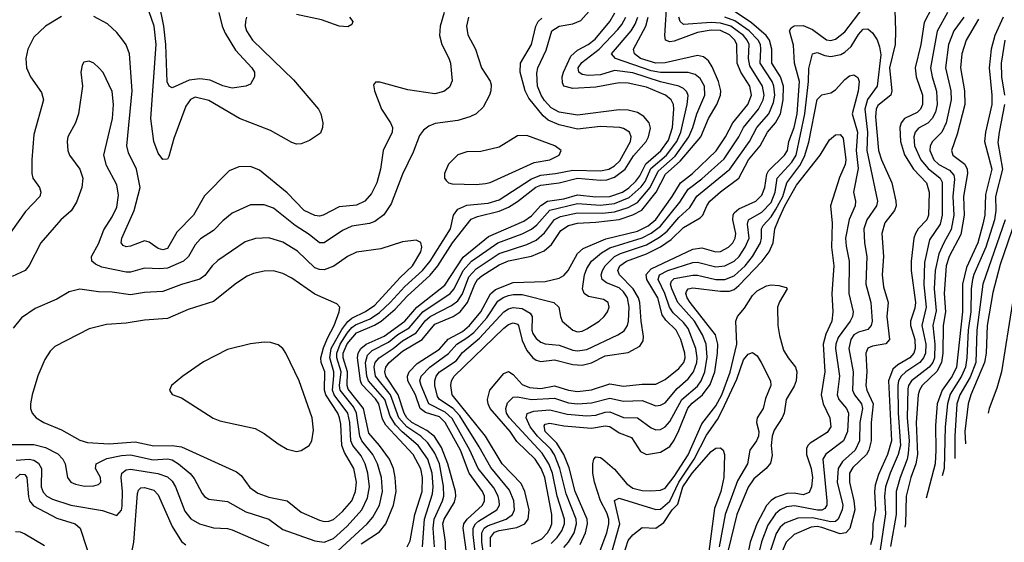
# Model space of a CAD drawing. Header units: inches. Extents: x 1308407 to 1441228, y 959628 to 1036311.
# Tile 702 of 729: x 1425448 to 1429723, y 1001049 to 1003318. Entities that reach past the tile are written whole.
import ezdxf

# ---------------------------------------------------------------- set-up
doc = ezdxf.new("R2010")
doc.units = ezdxf.units.IN
doc.header["$MEASUREMENT"] = 0
doc.layers.add('B4020', color=7, linetype='Continuous')

msp = doc.modelspace()

# ---------------------------------------------------------------- linework, layer by layer
at = {"layer": 'B4020', "color": 5}
for points, elevation in [([(1426312.1, 1003350), (1426327.5, 1003290), (1426340.1, 1003260.1), (1426385.5, 1003185.5), (1426455.5, 1003110), (1426467.4, 1003090), (1426467, 1003070), (1426450, 1003038), (1426430.3, 1003029.7), (1426370, 1003021.2), (1426330, 1003030.6), (1426275.7, 1003055.7), (1426230, 1003062.1), (1426183.9, 1003056.1), (1426110, 1003023.1), (1426097.6, 1003030), (1426089.1, 1003049.1), (1426083.4, 1003210), (1426073.9, 1003290), (1426053.3, 1003390)], 2760), ([(1427395.9, 1000944.1), (1427373.2, 1001110), (1427376.9, 1001130), (1427391.4, 1001150), (1427457.1, 1001210), (1427466.1, 1001230), (1427465.5, 1001250), (1427457.5, 1001270), (1427398.9, 1001350), (1427361.7, 1001450), (1427296, 1001570), (1427270, 1001593.4), (1427210, 1001613.5), (1427186.8, 1001630), (1427166.2, 1001690), (1427133.2, 1001750), (1427131.9, 1001770), (1427139, 1001790), (1427174.3, 1001825.7), (1427270, 1001887.7), (1427308.5, 1001931.5), (1427370, 1001964.6), (1427400.7, 1001990), (1427450.4, 1002050), (1427491.7, 1002128.3), (1427513.3, 1002146.7), (1427590, 1002177.3), (1427730, 1002182.2), (1427790, 1002196), (1427810, 1002207.9), (1427829.9, 1002230.1), (1427870, 1002303.8), (1427894.6, 1002325.4), (1427993.3, 1002366.7), (1428130, 1002400.1), (1428176.4, 1002423.6), (1428209.4, 1002450.6), (1428280, 1002550), (1428316.2, 1002610), (1428368.8, 1002651.2), (1428471.3, 1002748.7), (1428512.4, 1002810), (1428544.4, 1002870), (1428609.3, 1002950), (1428625.2, 1002990), (1428617.5, 1003030), (1428578.7, 1003090), (1428563.4, 1003130), (1428562.1, 1003210), (1428552.9, 1003230), (1428530, 1003252.6), (1428490.7, 1003270.7), (1428450, 1003273.5), (1428390, 1003262.8), (1428290, 1003225.3), (1428270, 1003221.9), (1428251.3, 1003230), (1428248.7, 1003250), (1428259.6, 1003410)], 2680), ([(1429246.1, 1003406.1), (1429250.1, 1003270.1), (1429248.2, 1003210), (1429224.6, 1003110), (1429234.3, 1003010), (1429229.6, 1002990), (1429174.2, 1002945.8), (1429166.9, 1002930), (1429163.7, 1002896.3), (1429176.1, 1002750), (1429189.4, 1002709.4), (1429234.1, 1002610), (1429251.9, 1002530), (1429252.7, 1002510), (1429246.5, 1002490), (1429204.1, 1002435.9), (1429191.5, 1002390), (1429198.4, 1002290), (1429192.5, 1002210), (1429198.7, 1002158.7), (1429218.3, 1002090), (1429212.5, 1002030), (1429223.7, 1001930), (1429208.4, 1001911.6), (1429150, 1001901.4), (1429130, 1001892.6), (1429120.9, 1001870), (1429125.2, 1001790), (1429121.9, 1001730), (1429126.1, 1001710), (1429153.8, 1001650), (1429144.9, 1001570), (1429144.9, 1001490), (1429134.7, 1001450), (1429123.8, 1001430), (1429065.3, 1001374.7), (1429051, 1001350), (1429050.3, 1001310), (1429070, 1001230), (1429073.9, 1001190), (1429051.3, 1001108.7), (1429035.1, 1001090), (1429010, 1001086.6), (1428930, 1001113), (1428910, 1001117.2), (1428884.3, 1001115.7), (1428810, 1001083), (1428776, 1001050), (1428758.5, 1001010)], 2580), ([(1427290.6, 1003350), (1427274.2, 1003290), (1427270.5, 1003250), (1427280.6, 1003210), (1427311.6, 1003151.6), (1427318.3, 1003130), (1427326.4, 1003053.6), (1427314, 1003026), (1427290, 1003006.9), (1427250, 1002995.8), (1427133.8, 1003013.8), (1427012.3, 1003047.7), (1426993, 1003047), (1426984.4, 1003035.6), (1426987.9, 1003010), (1427018.9, 1002930), (1427058.7, 1002870), (1427066.1, 1002850), (1427065.6, 1002830), (1427026.1, 1002750), (1427014.7, 1002670), (1426999.2, 1002610), (1426976.1, 1002563.9), (1426945.9, 1002530), (1426910, 1002512.8), (1426834.9, 1002505.1), (1426766.4, 1002470), (1426750, 1002465.8), (1426730, 1002467.7), (1426683.8, 1002490), (1426610, 1002566.7), (1426490, 1002665), (1426450, 1002680.6), (1426400, 1002680), (1426357.5, 1002662.5), (1426250, 1002553.2), (1426202.2, 1002470), (1426130, 1002396.1), (1426090, 1002324.9), (1426070, 1002319.1), (1426050, 1002324.9), (1426010, 1002352), (1425990, 1002358), (1425930, 1002334.5), (1425910, 1002332.8), (1425898, 1002338), (1425888.9, 1002348.9), (1425892.1, 1002370), (1425945.3, 1002490), (1425970.9, 1002590), (1425955.7, 1002670), (1425920.2, 1002740.2), (1425914.1, 1002770), (1425936.1, 1003010), (1425924.7, 1003170), (1425910, 1003209.8), (1425896.7, 1003230), (1425870, 1003263.4), (1425830, 1003300.6), (1425770, 1003332.1)], 2820), ([(1426433.4, 1003330), (1426428.1, 1003311.9), (1426427.3, 1003290), (1426432.5, 1003270), (1426458.4, 1003230), (1426637.2, 1003057.2), (1426745.1, 1002930), (1426756.1, 1002910), (1426764.2, 1002870), (1426762.8, 1002850), (1426754.1, 1002825.9), (1426706.4, 1002793.6), (1426670, 1002779.1), (1426650, 1002778.2), (1426630, 1002784.8), (1426537.1, 1002837.1), (1426402.9, 1002890), (1426270, 1002967.8), (1426210, 1002982), (1426190, 1002972.2), (1426170, 1002942.3), (1426117.3, 1002802.7), (1426095.4, 1002724.6), (1426090, 1002712.6), (1426070, 1002710.8), (1426050, 1002738.4), (1426030, 1002789.8), (1426017.8, 1002890), (1426040.5, 1003210), (1426031.7, 1003290), (1426010, 1003352)], 2780), ([(1426930, 1001043.1), (1427010, 1001094.8), (1427037.7, 1001130), (1427071.1, 1001210), (1427082.1, 1001270), (1427078.9, 1001330), (1427070.6, 1001370), (1427053.1, 1001410), (1427010.2, 1001470), (1426963.5, 1001523.5), (1426940.4, 1001630), (1426874.4, 1001714.4), (1426869.8, 1001730), (1426871.4, 1001790), (1426853.2, 1001850), (1426852.3, 1001870), (1426870, 1001911.4), (1426910, 1001959), (1426988.5, 1001991.5), (1427017.5, 1002010), (1427077.9, 1002062.1), (1427130, 1002118.2), (1427230.5, 1002209.5), (1427263.6, 1002250), (1427327.2, 1002350), (1427408.4, 1002451.6), (1427436.2, 1002463.8), (1427530, 1002487.6), (1427570, 1002504.7), (1427610, 1002529.2), (1427689.4, 1002590.6), (1427710, 1002600), (1427790, 1002610.6), (1427869.8, 1002630.2), (1427970, 1002621.4), (1427996.5, 1002623.5), (1428030, 1002634.3), (1428077.4, 1002670), (1428112.7, 1002727.3), (1428167.5, 1002790), (1428178.7, 1002810), (1428187.1, 1002847.1), (1428180.6, 1002870), (1428157.8, 1002897.8), (1428130, 1002915.9), (1428090, 1002926), (1428050, 1002927.6), (1427870, 1002904.4), (1427790, 1002916.3), (1427755.8, 1002935.7), (1427727.2, 1002967.2), (1427711.4, 1002990), (1427696.7, 1003030), (1427693.3, 1003086.7), (1427696.9, 1003110), (1427734.4, 1003185.6), (1427758.2, 1003270), (1427789.5, 1003290.5), (1427850, 1003300.9), (1427884.8, 1003315.2), (1427931.3, 1003368.7)], 2820), ([(1427129.7, 1001030.3), (1427143.8, 1001056.2), (1427163.6, 1001170), (1427194.8, 1001270), (1427196.7, 1001330), (1427190, 1001367.8), (1427156.6, 1001430), (1427037.9, 1001557.9), (1427023.9, 1001583.9), (1427006.7, 1001650), (1426992.3, 1001672.3), (1426933.8, 1001733.8), (1426927.1, 1001750), (1426914.7, 1001850), (1426917, 1001870), (1426928.7, 1001890), (1426951.7, 1001910), (1427030, 1001944.2), (1427120.5, 1002010), (1427172.6, 1002070), (1427293.8, 1002166.2), (1427372.8, 1002287.2), (1427482.7, 1002377.3), (1427637, 1002443), (1427670, 1002466.6), (1427710, 1002511.1), (1427740.2, 1002530), (1427810, 1002540.6), (1427870, 1002558.2), (1427950, 1002549.2), (1428010, 1002550.6), (1428064.5, 1002570), (1428091.9, 1002588.1), (1428123.1, 1002616.9), (1428139.9, 1002640.1), (1428166.7, 1002693.2), (1428231.7, 1002748.3), (1428265.2, 1002794.8), (1428282.8, 1002850), (1428288.2, 1002930), (1428286, 1002950), (1428276.6, 1002970), (1428251.1, 1002990), (1428170, 1003025.8), (1428090, 1003042.7), (1428050, 1003044.1), (1427950, 1003025.8), (1427850, 1003019.5), (1427810.7, 1003030), (1427804.2, 1003044.2), (1427803.5, 1003070), (1427808.5, 1003090), (1427840.7, 1003159.3), (1427870, 1003186.6), (1427916.2, 1003210), (1427946.7, 1003233.3), (1428010.3, 1003310), (1428032.2, 1003347.8)], 2780), ([(1427491.5, 1001030), (1427492.1, 1001070), (1427510, 1001093.4), (1427530, 1001100.8), (1427606.6, 1001113.4), (1427641.1, 1001130), (1427655.9, 1001150), (1427659.5, 1001190), (1427640.8, 1001270), (1427624.9, 1001304.9), (1427542.4, 1001390), (1427470.5, 1001510.5), (1427326.1, 1001690), (1427319.9, 1001730), (1427323.4, 1001750), (1427334.3, 1001770), (1427550, 1001979.6), (1427570, 1001995.2), (1427590, 1002002.7), (1427610, 1001996.1), (1427614.2, 1001990), (1427630, 1001925), (1427650, 1001881.4), (1427676.1, 1001850), (1427690, 1001839.9), (1427710, 1001833.7), (1427770, 1001842), (1427850, 1001821), (1427890, 1001818.5), (1427930, 1001828.5), (1427990, 1001859.2), (1428090, 1001873.3), (1428139.8, 1001900.2), (1428155.4, 1001924.6), (1428156.9, 1001943.1), (1428145.5, 1002010), (1428140.3, 1002090), (1428135, 1002110), (1428111.2, 1002150), (1428052.8, 1002210), (1428045, 1002230), (1428054.2, 1002250), (1428083.1, 1002270), (1428170, 1002302.1), (1428230, 1002332.4), (1428275.8, 1002364.2), (1428330, 1002415.9), (1428402.3, 1002457.7), (1428413.5, 1002470), (1428430.6, 1002510), (1428444.4, 1002530), (1428490, 1002570.7), (1428570.3, 1002630), (1428611.9, 1002710), (1428662.4, 1002770), (1428694, 1002830), (1428730, 1002870.1), (1428751.4, 1002910), (1428762.6, 1002970), (1428764.2, 1003030), (1428750.6, 1003070), (1428712.7, 1003130), (1428713.4, 1003190), (1428702.7, 1003230), (1428688.7, 1003250), (1428624.8, 1003304.8), (1428528.2, 1003370)], 2620), ([(1427670, 1001042.1), (1427715.4, 1001064.6), (1427740, 1001090), (1427751.5, 1001110), (1427758.3, 1001130), (1427758.9, 1001170), (1427727.9, 1001330), (1427711.5, 1001370), (1427685.6, 1001410), (1427606.5, 1001486.5), (1427577.3, 1001530), (1427490.6, 1001630), (1427481.7, 1001650), (1427479.4, 1001670), (1427489.9, 1001710), (1427550, 1001782.3), (1427570, 1001791.3), (1427590, 1001777.3), (1427630, 1001735), (1427661.1, 1001721.1), (1427710, 1001717.7), (1427770, 1001728.7), (1427830, 1001709.2), (1427870, 1001704.2), (1427930, 1001710.9), (1428010, 1001737.9), (1428070, 1001727.8), (1428150, 1001736.4), (1428210, 1001736.5), (1428250, 1001756.5), (1428310, 1001803.3), (1428331, 1001830), (1428336.8, 1001850), (1428335.9, 1001870), (1428318.8, 1001930), (1428298.5, 1001970), (1428253.4, 1002013.4), (1428236.7, 1002036.7), (1428219.2, 1002110), (1428170.4, 1002190), (1428168, 1002212), (1428190, 1002235.9), (1428370, 1002322.1), (1428410, 1002327.3), (1428470, 1002310.5), (1428490, 1002312.1), (1428525, 1002330), (1428544, 1002350), (1428554.1, 1002370), (1428557.1, 1002390), (1428544.6, 1002450), (1428545.3, 1002470), (1428550, 1002479.2), (1428570, 1002497.8), (1428643.4, 1002530), (1428670, 1002556), (1428683, 1002590), (1428692.1, 1002647.9), (1428698.6, 1002661.4), (1428768.8, 1002730), (1428781.2, 1002750), (1428787.3, 1002790), (1428810.8, 1002850), (1428822.9, 1002910), (1428833.7, 1003050), (1428812, 1003130), (1428807.9, 1003207.9), (1428789.9, 1003270), (1428797.7, 1003282.3), (1428810, 1003291), (1428850, 1003293), (1428890, 1003276.4), (1428950, 1003231), (1428970, 1003227.3), (1428990, 1003233.3), (1429030, 1003266.1), (1429110, 1003370.1)], 2580), ([(1429408.2, 1003370), (1429374.2, 1003305.8), (1429360.4, 1003210), (1429335.9, 1003110), (1429339.9, 1003070), (1429367.8, 1002990), (1429368, 1002950), (1429358.5, 1002930), (1429344.2, 1002915.8), (1429290, 1002888.9), (1429274.2, 1002870), (1429269.7, 1002850), (1429271.5, 1002790), (1429290, 1002731.4), (1429328.5, 1002670), (1429384.6, 1002610), (1429396.4, 1002570), (1429393.7, 1002470), (1429386.5, 1002450), (1429349.3, 1002410), (1429337, 1002390), (1429330.4, 1002370), (1429318.1, 1002270), (1429317.8, 1002230), (1429337, 1002090), (1429334.4, 1002065.6), (1429315.3, 1002010), (1429315.4, 1001990), (1429333.7, 1001930), (1429335.8, 1001890), (1429329.2, 1001870), (1429312.7, 1001850), (1429260.3, 1001819.7), (1429239.3, 1001800.7), (1429219.8, 1001750), (1429232.3, 1001490), (1429216.2, 1001430), (1429175.9, 1001344.1), (1429162.1, 1001297.9), (1429158.8, 1001270), (1429162.9, 1001190), (1429151.9, 1001130), (1429149.8, 1001070), (1429141.4, 1001038.6)], 2620), ([(1429475.4, 1003350), (1429431.6, 1003268.4), (1429402.3, 1003110), (1429409, 1003070), (1429427.6, 1003007.6), (1429431.7, 1002950), (1429423.3, 1002916.7), (1429410, 1002889.4), (1429390.9, 1002869.1), (1429350, 1002847.3), (1429335, 1002830), (1429330.1, 1002810), (1429333.3, 1002770), (1429360.5, 1002710), (1429392, 1002672), (1429444.6, 1002630), (1429453.1, 1002613.1), (1429453.5, 1002470), (1429443.7, 1002430), (1429398.1, 1002361.9), (1429376.4, 1002263.6), (1429373, 1002167), (1429383.8, 1002070), (1429365.1, 1001990), (1429382.3, 1001910), (1429379.8, 1001870), (1429372.1, 1001850), (1429356.2, 1001830), (1429295.5, 1001790), (1429274.7, 1001770), (1429263.9, 1001750), (1429259.9, 1001730), (1429261.6, 1001610), (1429271.6, 1001470), (1429262.1, 1001430), (1429227.4, 1001350), (1429207.3, 1001290), (1429203.1, 1001250), (1429206.5, 1001173.5), (1429183.3, 1001016.8)], 2640), ([(1425630, 1003332.1), (1425560.7, 1003290), (1425510, 1003241.8), (1425483.9, 1003190), (1425475.3, 1003150), (1425477.3, 1003110), (1425495.8, 1003070), (1425542.5, 1003002.5), (1425551.7, 1002970), (1425510, 1002819.5), (1425501.6, 1002710), (1425501.6, 1002650), (1425505.9, 1002630), (1425534.4, 1002590), (1425540.6, 1002570), (1425535, 1002550), (1425474, 1002486), (1425410, 1002396)], 2820), ([(1427397, 1003330), (1427388.1, 1003290), (1427393.3, 1003253.2), (1427427.1, 1003190), (1427452.6, 1003110), (1427490.9, 1003050.9), (1427495.3, 1003035.3), (1427494, 1003010), (1427487.2, 1002990), (1427460.8, 1002939.2), (1427430.3, 1002910), (1427402.7, 1002897.3), (1427350, 1002880.7), (1427252.6, 1002867.4), (1427223.9, 1002856.1), (1427200.9, 1002839.1), (1427184.4, 1002815.6), (1427156.6, 1002743.4), (1427110, 1002648.3), (1427061.6, 1002518.4), (1427029.2, 1002470.8), (1426990, 1002442.5), (1426966.4, 1002433.6), (1426890, 1002421.6), (1426850, 1002403.2), (1426770, 1002349.2), (1426750, 1002349.9), (1426705.5, 1002385.5), (1426644.8, 1002424.8), (1426550, 1002499.6), (1426510, 1002515), (1426450, 1002514), (1426370, 1002477.8), (1426330, 1002445.5), (1426290, 1002402.9), (1426233.4, 1002366.6), (1426210, 1002341.2), (1426181.6, 1002290), (1426158.9, 1002270), (1426090, 1002240.1), (1426056.2, 1002236.2), (1425990, 1002240.2), (1425930, 1002222.6), (1425910, 1002221.8), (1425804.2, 1002244.2), (1425776.9, 1002256.9), (1425761.6, 1002270), (1425759.5, 1002290), (1425790, 1002345.5), (1425814.1, 1002405.9), (1425850, 1002462.4), (1425870, 1002504.2), (1425877, 1002557), (1425870, 1002602), (1425824.7, 1002684.7), (1425813, 1002730), (1425851, 1002890), (1425855.9, 1002950), (1425850, 1003006), (1425810, 1003089.3), (1425792, 1003110), (1425770, 1003129.3), (1425750, 1003138), (1425726.4, 1003133.6), (1425719.1, 1003120.9), (1425713.4, 1003090), (1425720.3, 1003030), (1425703.6, 1002910), (1425690.3, 1002870), (1425657.4, 1002810), (1425654.6, 1002790), (1425657.4, 1002750), (1425664.2, 1002730), (1425708.9, 1002670), (1425722.3, 1002630), (1425717.8, 1002590), (1425694.4, 1002525.6), (1425672.2, 1002487.8), (1425627.6, 1002450), (1425540.3, 1002350), (1425488.9, 1002251.1), (1425471.5, 1002230), (1425416, 1002204)], 2840), ([(1426879.7, 1003330), (1426894.9, 1003310), (1426890, 1003298), (1426872.2, 1003287.8), (1426835.1, 1003290), (1426758.3, 1003318.3), (1426650, 1003340.4)], 2780), ([(1426830, 1001012.8), (1426956.6, 1001130), (1426981.5, 1001158.5), (1427009.9, 1001210), (1427023.5, 1001270), (1427019.2, 1001330), (1427000.9, 1001390), (1426981.6, 1001430), (1426934.2, 1001490), (1426925.1, 1001510), (1426910.5, 1001610.5), (1426896.9, 1001636.9), (1426840, 1001710), (1426836.9, 1001730), (1426843.2, 1001790), (1426824.7, 1001850), (1426824.6, 1001870), (1426839.9, 1001910), (1426870, 1001957.8), (1426890, 1001981.8), (1426906.4, 1001993.6), (1426970, 1002019.5), (1427010, 1002046.7), (1427057, 1002090), (1427120.6, 1002159.4), (1427197.2, 1002230), (1427230.4, 1002270), (1427318.7, 1002410), (1427332, 1002470), (1427350, 1002496), (1427390, 1002512.9), (1427482.4, 1002522.4), (1427530, 1002536.1), (1427670, 1002628), (1427710, 1002643.8), (1427774.3, 1002650), (1427850, 1002664.9), (1427970, 1002661.6), (1428006.4, 1002670), (1428030, 1002683.2), (1428053.9, 1002706.1), (1428100.3, 1002790), (1428102.9, 1002810), (1428094.9, 1002830), (1428070, 1002845.6), (1428053.6, 1002850), (1427970, 1002853.9), (1427870, 1002842.9), (1427790, 1002861.6), (1427741.8, 1002881.8), (1427720.6, 1002900.6), (1427658.2, 1002978.2), (1427642.1, 1003010), (1427621, 1003090), (1427622.3, 1003130), (1427670.4, 1003210), (1427688.2, 1003290), (1427699.2, 1003310), (1427715.4, 1003324.6)], 2840), ([(1427197.2, 1001030), (1427204.9, 1001150), (1427240.5, 1001259.5), (1427243.7, 1001290), (1427239.5, 1001350), (1427220.4, 1001410), (1427177.9, 1001470), (1427108.8, 1001528.8), (1427079.6, 1001559.6), (1427056.8, 1001596.8), (1427033.8, 1001670), (1426962.5, 1001750), (1426954.8, 1001770), (1426949.6, 1001830), (1426958.8, 1001861.2), (1426978.6, 1001881.4), (1427050, 1001917.5), (1427090, 1001950.8), (1427139.3, 1001980.7), (1427198.9, 1002050), (1427317.1, 1002130), (1427334.6, 1002150), (1427374.1, 1002230), (1427410.1, 1002269.9), (1427523.4, 1002350), (1427630, 1002388.8), (1427670, 1002408.6), (1427693, 1002427), (1427749.3, 1002490.7), (1427870, 1002519.8), (1427970, 1002513.4), (1428030, 1002519.6), (1428094, 1002546), (1428146.7, 1002593.3), (1428163.6, 1002616.4), (1428188.1, 1002671.9), (1428256.6, 1002730), (1428301.5, 1002790), (1428318.3, 1002830), (1428345.8, 1002950), (1428349.9, 1002989.9), (1428344.5, 1003004.5), (1428330, 1003019.9), (1428310.2, 1003030.2), (1428230, 1003048), (1428110, 1003087), (1428030, 1003098.2), (1427970, 1003079), (1427915.9, 1003075.9), (1427890, 1003080.7), (1427875.3, 1003090), (1427873.3, 1003110), (1427887.9, 1003132.1), (1427963.5, 1003190), (1428044.9, 1003275.1), (1428062.8, 1003297.2), (1428079.3, 1003330)], 2760), ([(1427249.7, 1001030), (1427243.4, 1001110), (1427247, 1001150), (1427283.9, 1001230), (1427288.9, 1001250), (1427287.7, 1001292.3), (1427270.7, 1001390), (1427250, 1001437), (1427220.6, 1001480.6), (1427189.1, 1001510), (1427128.2, 1001550), (1427094.7, 1001590), (1427057.7, 1001690), (1426992.2, 1001770), (1426986.4, 1001810), (1426991.9, 1001830), (1427009.1, 1001850.9), (1427069.9, 1001890), (1427110, 1001923.6), (1427170, 1001959.3), (1427208.9, 1002011.1), (1427230, 1002030), (1427322.4, 1002077.6), (1427350, 1002098.1), (1427370, 1002128.3), (1427398.7, 1002201.3), (1427430, 1002236.5), (1427530, 1002303.9), (1427650, 1002342.7), (1427690, 1002360.5), (1427727.2, 1002392.8), (1427770, 1002450.6), (1427796.5, 1002463.5), (1427870, 1002479.8), (1427978.1, 1002478.1), (1428030, 1002483.7), (1428090, 1002502.8), (1428130, 1002524.6), (1428185.4, 1002590), (1428219.4, 1002660.6), (1428293.7, 1002726.3), (1428353.7, 1002810), (1428370.7, 1002850), (1428387.7, 1002910), (1428421.9, 1002990), (1428420.9, 1003030), (1428402.5, 1003062.5), (1428379.9, 1003079.9), (1428350, 1003089.2), (1428230.5, 1003089.5), (1428190, 1003096.2), (1428034.5, 1003150), (1428018, 1003170), (1428102.6, 1003270), (1428120.6, 1003299.4), (1428131.3, 1003328.7)], 2740), ([(1427298.3, 1000990), (1427296.3, 1001050), (1427285.1, 1001130), (1427290.7, 1001150), (1427336, 1001224), (1427342.1, 1001250), (1427340.3, 1001270), (1427307.3, 1001390), (1427279.7, 1001460.3), (1427248.5, 1001508.5), (1427215.2, 1001535.2), (1427150.2, 1001570), (1427129.6, 1001590), (1427117.8, 1001610), (1427090.9, 1001690), (1427038.3, 1001770), (1427033, 1001790), (1427037.7, 1001810), (1427052.5, 1001830), (1427110, 1001879), (1427195.4, 1001930), (1427250, 1001996.9), (1427330, 1002029.6), (1427361, 1002050), (1427392.3, 1002090), (1427423.6, 1002170), (1427435.9, 1002190), (1427453.9, 1002206.1), (1427530, 1002254.2), (1427570, 1002271), (1427670, 1002292.1), (1427724.8, 1002315.2), (1427757.5, 1002342.5), (1427796.7, 1002403.3), (1427830, 1002424.7), (1427870, 1002434.6), (1427950, 1002439), (1428050, 1002451.5), (1428110, 1002470.4), (1428148.7, 1002491.3), (1428210.9, 1002570), (1428251.8, 1002648.2), (1428315.7, 1002704.3), (1428404.5, 1002810), (1428437.8, 1002890), (1428474.8, 1002950), (1428490.6, 1002990), (1428491.3, 1003010), (1428481.2, 1003050), (1428454.2, 1003114.2), (1428439, 1003139), (1428417.4, 1003157.4), (1428390, 1003163.4), (1428250, 1003130.8), (1428210, 1003129.2), (1428143.9, 1003150), (1428117.4, 1003170), (1428113.3, 1003190), (1428166, 1003290), (1428176.1, 1003330)], 2720), ([(1427434.4, 1000930), (1427416.2, 1001083.8), (1427416.8, 1001110), (1427427.3, 1001130), (1427439.6, 1001140.4), (1427519.7, 1001190), (1427530.6, 1001210), (1427530.3, 1001230), (1427525.1, 1001250), (1427506.4, 1001286.4), (1427439, 1001370), (1427401.8, 1001450), (1427326.1, 1001586.1), (1427294.9, 1001614.9), (1427225.1, 1001650), (1427191.3, 1001730), (1427185.9, 1001750), (1427190.9, 1001770), (1427228.2, 1001810), (1427310, 1001868.3), (1427345.6, 1001910), (1427390, 1001936.4), (1427419.2, 1001960.8), (1427475.9, 1002024.1), (1427524.3, 1002095.7), (1427547.2, 1002112.8), (1427570, 1002121.1), (1427590, 1002125.6), (1427630, 1002125), (1427767.4, 1002090), (1427789.2, 1002070), (1427795.4, 1002030), (1427803.2, 1002010), (1427849.2, 1001970), (1427870, 1001963.8), (1427890, 1001965.5), (1427910, 1001975.7), (1427963.8, 1002010), (1427986.2, 1002030), (1428000.6, 1002050), (1428006.6, 1002070), (1428003.1, 1002090), (1427982.9, 1002102.9), (1427916.8, 1002116.8), (1427899.4, 1002130), (1427891.7, 1002150), (1427899.5, 1002210), (1427910, 1002237.8), (1427930.2, 1002269.8), (1427973.3, 1002306.7), (1428010, 1002328.3), (1428150, 1002371), (1428190, 1002392.1), (1428230, 1002422), (1428313.5, 1002526.5), (1428350, 1002582.9), (1428410, 1002627.9), (1428505.9, 1002714.1), (1428569.6, 1002810), (1428590.8, 1002850), (1428655.4, 1002930), (1428675.5, 1002970), (1428679.6, 1002990), (1428673.3, 1003030), (1428617.7, 1003117.7), (1428612, 1003150), (1428615.1, 1003210), (1428606.3, 1003230), (1428590, 1003250), (1428535.7, 1003290), (1428490, 1003303.6), (1428450, 1003306), (1428330, 1003297.7), (1428315.7, 1003310), (1428309.1, 1003329.1)], 2660), ([(1427466.6, 1000970), (1427454.8, 1001050), (1427455, 1001090), (1427464.4, 1001110), (1427478.9, 1001121.1), (1427560.2, 1001150), (1427588.1, 1001170), (1427595.8, 1001190), (1427592.9, 1001230), (1427575.1, 1001275.1), (1427493.5, 1001373.5), (1427443.2, 1001463.2), (1427358.3, 1001598.3), (1427330, 1001629.5), (1427270.3, 1001670), (1427262.3, 1001682.3), (1427249.9, 1001730), (1427250.3, 1001750), (1427256.9, 1001770), (1427271.4, 1001790), (1427342.6, 1001837.4), (1427370, 1001873.1), (1427444, 1001936), (1427550, 1002049.7), (1427570, 1002063.4), (1427590, 1002069.1), (1427630, 1002064.7), (1427664.3, 1002044.3), (1427673.5, 1002030), (1427671.9, 1001970), (1427676.1, 1001956.1), (1427690, 1001933.5), (1427710, 1001918.2), (1427730, 1001911.5), (1427790, 1001905.1), (1427850, 1001882.9), (1427870, 1001880.1), (1427910, 1001886.6), (1428044.8, 1001950), (1428072.5, 1001967.5), (1428087.4, 1001990), (1428091.8, 1002010), (1428093.7, 1002070), (1428086.3, 1002110), (1428070, 1002136.7), (1428050, 1002154.7), (1427995.7, 1002175.7), (1427976.7, 1002190), (1427972, 1002210), (1427977.7, 1002230), (1427989.9, 1002250), (1428030, 1002290), (1428056.8, 1002303.2), (1428170, 1002340.8), (1428226.4, 1002373.6), (1428259.5, 1002400.5), (1428310, 1002459), (1428357.8, 1002502.2), (1428388.5, 1002551.5), (1428531.2, 1002670), (1428616.6, 1002790), (1428647.9, 1002850), (1428700.2, 1002910), (1428720.9, 1002959.1), (1428726.1, 1002990), (1428722.2, 1003030), (1428714.2, 1003050), (1428663.2, 1003130), (1428665.9, 1003190), (1428663.5, 1003210), (1428654.5, 1003230), (1428614.3, 1003270), (1428553.2, 1003313.2), (1428510, 1003330)], 2640), ([(1429546.7, 1003330), (1429503.5, 1003270), (1429480.7, 1003210), (1429467.5, 1003110), (1429489.8, 1003010), (1429492.5, 1002970), (1429470, 1002870), (1429451, 1002830), (1429411.2, 1002790), (1429400.1, 1002770), (1429399.3, 1002750), (1429417.1, 1002710), (1429437.7, 1002690), (1429484.8, 1002664.8), (1429503.4, 1002643.4), (1429506.4, 1002626.4), (1429499.5, 1002550), (1429502.8, 1002470), (1429492.5, 1002407.5), (1429459.6, 1002350), (1429438.5, 1002301.5), (1429421.8, 1002230), (1429418.6, 1002150), (1429426.4, 1002053.6), (1429413, 1001990), (1429421.4, 1001910), (1429419, 1001850), (1429411.8, 1001830), (1429396.6, 1001810), (1429319.4, 1001750), (1429306.7, 1001730), (1429303.7, 1001716.3), (1429301.2, 1001590), (1429309, 1001490), (1429305.8, 1001434.2), (1429301.3, 1001410), (1429269.9, 1001330.1), (1429253.4, 1001270), (1429253, 1001170), (1429228.9, 1001030.6)], 2660), ([(1429610, 1003320.5), (1429556.4, 1003230), (1429538.5, 1003170), (1429532.4, 1003110), (1429549.5, 1003010), (1429551.3, 1002950), (1429518.5, 1002821.5), (1429493.4, 1002750), (1429499.8, 1002730), (1429551.3, 1002691.3), (1429561.6, 1002670), (1429562.5, 1002650), (1429545.5, 1002550), (1429548, 1002470), (1429533.9, 1002386.1), (1429483.6, 1002290), (1429470, 1002250), (1429461.5, 1002130), (1429467.2, 1002050), (1429457.6, 1001990), (1429455.6, 1001870), (1429450.5, 1001830), (1429429.6, 1001790.4), (1429366.4, 1001730), (1429353.9, 1001710), (1429348.2, 1001690), (1429340.4, 1001570), (1429345.7, 1001430), (1429338.3, 1001390), (1429317.1, 1001330), (1429297.2, 1001250), (1429293.2, 1001130), (1429290.1, 1001114.4)], 2680), ([(1429717, 1003330), (1429682, 1003250), (1429665.3, 1003190), (1429656.8, 1003110), (1429668.7, 1002990), (1429668.3, 1002950), (1429640.5, 1002830), (1429636.4, 1002790), (1429668.3, 1002670), (1429640.4, 1002559.6), (1429637.5, 1002470), (1429629.6, 1002430), (1429607.2, 1002350), (1429557.9, 1002242.1), (1429540.5, 1002170), (1429541.2, 1002050), (1429515.7, 1001810), (1429496.4, 1001770), (1429453.2, 1001710), (1429431.6, 1001650), (1429423.3, 1001556.7), (1429425.5, 1001450), (1429421.8, 1001390), (1429382.9, 1001241.6)], 2720), ([(1427755.4, 1001044.5), (1427781.3, 1001070), (1427801.4, 1001098.6), (1427813, 1001130), (1427813.2, 1001150), (1427781.4, 1001250), (1427760.6, 1001350), (1427745.7, 1001390), (1427717, 1001437), (1427575, 1001590), (1427562.1, 1001610), (1427558.3, 1001630), (1427565.8, 1001654.2), (1427590, 1001679.6), (1427610, 1001680.4), (1427670, 1001669.3), (1427770, 1001675.1), (1427830, 1001654.7), (1427870, 1001650.8), (1427930, 1001654.7), (1428010, 1001675.5), (1428070, 1001662.5), (1428150, 1001665.5), (1428210, 1001642.1), (1428230, 1001644), (1428250, 1001655), (1428302.3, 1001717.7), (1428350, 1001758.7), (1428373, 1001790), (1428387.7, 1001830), (1428389.5, 1001850), (1428382.9, 1001890), (1428350, 1001977.9), (1428330, 1002004.2), (1428285.5, 1002045.5), (1428269.8, 1002069.8), (1428249.3, 1002129.3), (1428219.6, 1002190), (1428226.3, 1002210), (1428262.5, 1002230), (1428370, 1002263.9), (1428390, 1002265.1), (1428470, 1002244.9), (1428510, 1002249.1), (1428550, 1002269.4), (1428571.8, 1002290), (1428598.1, 1002330), (1428615.4, 1002370), (1428607.3, 1002430), (1428612.6, 1002450), (1428670, 1002482.8), (1428710, 1002525.1), (1428727.9, 1002570), (1428737.2, 1002630), (1428799.7, 1002700.3), (1428818.8, 1002730), (1428856.3, 1002910), (1428872.3, 1003050), (1428873.3, 1003106.7), (1428889.9, 1003170.1), (1428910, 1003176), (1428943.3, 1003163.3), (1428970, 1003159.2), (1429012.5, 1003167.5), (1429030, 1003176.8), (1429057.9, 1003202.1), (1429090, 1003254.4), (1429110, 1003277), (1429130, 1003278), (1429150, 1003261.5), (1429170, 1003230.3), (1429181.2, 1003201.2), (1429185.9, 1003165.9), (1429171, 1003030), (1429128.7, 1002971.3), (1429117.4, 1002930), (1429128.2, 1002830), (1429125.4, 1002750), (1429172.3, 1002530), (1429167.4, 1002510), (1429125.4, 1002450), (1429113.4, 1002410), (1429115.3, 1002350), (1429126.2, 1002290), (1429121.3, 1002170), (1429143.8, 1002090), (1429148.5, 1002010), (1429145.2, 1001990), (1429130, 1001973.6), (1429090, 1001962.2), (1429070, 1001949.4), (1429056.6, 1001930), (1429047.3, 1001890), (1429066.1, 1001790), (1429063.7, 1001710), (1429071.6, 1001690), (1429102.6, 1001650), (1429107.2, 1001630), (1429095.9, 1001570), (1429093.4, 1001490), (1429074.6, 1001450), (1429020.1, 1001399.9), (1429001.8, 1001370), (1428997.3, 1001310), (1429021.2, 1001210), (1429018.6, 1001190), (1429001.7, 1001150), (1428990, 1001139.9), (1428970, 1001137.5), (1428890, 1001156.1), (1428825.9, 1001154.1), (1428770, 1001132.4), (1428750, 1001115), (1428732.3, 1001087.7), (1428706.4, 1001010)], 2560), ([(1429724.8, 1003230), (1429708.8, 1003130), (1429711, 1003070), (1429723.7, 1002990)], 2740), ([(1427810, 1001027), (1427830.5, 1001050), (1427854.9, 1001090), (1427865.5, 1001130), (1427864.2, 1001150), (1427819.9, 1001259.9), (1427793.6, 1001370), (1427770, 1001429.5), (1427753.4, 1001453.4), (1427695.8, 1001510), (1427664.3, 1001550), (1427646.7, 1001590), (1427651.2, 1001608.8), (1427680.7, 1001619.3), (1427750, 1001624.6), (1427825.4, 1001605.4), (1427910, 1001598), (1427950, 1001601.7), (1427990, 1001613.8), (1428010, 1001615.2), (1428070, 1001590.8), (1428130, 1001589.6), (1428190, 1001546.1), (1428210, 1001538.2), (1428230, 1001539.3), (1428250, 1001550.7), (1428270, 1001574.1), (1428323.4, 1001670), (1428390, 1001727.8), (1428406.3, 1001750), (1428423.2, 1001790), (1428432.9, 1001852.9), (1428428.9, 1001908.9), (1428412.9, 1001950), (1428377.4, 1002010), (1428306, 1002090), (1428279.4, 1002150), (1428273.8, 1002170), (1428277.5, 1002182.5), (1428290, 1002194.5), (1428370, 1002209.8), (1428390, 1002209), (1428469.6, 1002189.6), (1428510, 1002190.1), (1428550, 1002205.9), (1428597.2, 1002250), (1428629.1, 1002290), (1428663.8, 1002350), (1428668.6, 1002370), (1428668.7, 1002410), (1428675.6, 1002424.4), (1428710, 1002462.6), (1428730, 1002493.2), (1428760.9, 1002550), (1428779.1, 1002610), (1428835.1, 1002684.9), (1428855.7, 1002724.3), (1428873.6, 1002786.4), (1428910, 1002972.5), (1428930, 1002992.7), (1428970, 1003001.5), (1428990, 1003013.8), (1429030, 1003058.5), (1429050, 1003074), (1429070, 1003079.2), (1429087.1, 1003067.1), (1429092.4, 1003050), (1429088.3, 1003008.3), (1429062.8, 1002910), (1429085.7, 1002830), (1429079.4, 1002750), (1429087.9, 1002672.1), (1429067.7, 1002570), (1429075.9, 1002530), (1429074.5, 1002510), (1429049, 1002451), (1429033.5, 1002370), (1429035.7, 1002335.7), (1429049.3, 1002270), (1429047.1, 1002130), (1429066.5, 1002050), (1429063.7, 1002030), (1429053.7, 1002010), (1429001.6, 1001938.4), (1428991.5, 1001910), (1428989.8, 1001890), (1429006.9, 1001770), (1428997.2, 1001690), (1429004.2, 1001670), (1429037.9, 1001630), (1429045.7, 1001610), (1429041.6, 1001530), (1429025.2, 1001490), (1428947.7, 1001432.3), (1428934.9, 1001410), (1428952.1, 1001230), (1428951.5, 1001210), (1428943.3, 1001196.7), (1428930.9, 1001189.1), (1428910.9, 1001189.1), (1428812.1, 1001207.9), (1428777.1, 1001202.9), (1428750, 1001189.9), (1428730, 1001173.4), (1428696.6, 1001123.4), (1428668, 1001052), (1428657.9, 1001010)], 2540), ([(1429723.9, 1002950), (1429699.6, 1002830), (1429694.9, 1002785.1), (1429715.1, 1002670), (1429684.8, 1002550), (1429685.5, 1002490), (1429679.4, 1002450), (1429642, 1002330), (1429590, 1002211.6), (1429584.6, 1002190), (1429579.1, 1002150), (1429577.7, 1002050), (1429565.3, 1001970), (1429560.4, 1001850), (1429553.6, 1001810), (1429537.1, 1001770), (1429488.1, 1001691.9), (1429475.5, 1001650), (1429466.3, 1001550), (1429461.5, 1001370), (1429453, 1001337.5)], 2740), ([(1427880.7, 1001039.3), (1427904.5, 1001090), (1427912.8, 1001130), (1427911.1, 1001150), (1427860, 1001270), (1427832.9, 1001372.9), (1427811, 1001430), (1427780, 1001480), (1427729.1, 1001530), (1427724.7, 1001555.3), (1427730, 1001562.6), (1427750, 1001566.1), (1427810, 1001554.6), (1427930, 1001544.6), (1427990, 1001555), (1428010, 1001551.8), (1428050, 1001524.7), (1428104.7, 1001504.7), (1428143.7, 1001443.7), (1428170, 1001430.7), (1428230, 1001441), (1428270, 1001465.2), (1428290, 1001492.7), (1428310, 1001534), (1428348.8, 1001631.2), (1428367.3, 1001652.7), (1428412.9, 1001690), (1428445.6, 1001734.4), (1428466.3, 1001790), (1428477.5, 1001870), (1428479.4, 1001910), (1428469.4, 1001950), (1428359.2, 1002090), (1428346.2, 1002110), (1428340.1, 1002130), (1428342.4, 1002137.6), (1428350.3, 1002149.7), (1428370, 1002154.2), (1428490, 1002140.3), (1428530, 1002140.3), (1428550, 1002147.5), (1428570, 1002163.7), (1428672, 1002270), (1428701.6, 1002310), (1428718.5, 1002350), (1428726.6, 1002410), (1428742.1, 1002450), (1428769.1, 1002510), (1428820.7, 1002599.3), (1428922.6, 1002730), (1428963.1, 1002796.9), (1428990, 1002818.3), (1429010, 1002819.7), (1429023.5, 1002803.5), (1429035.1, 1002710), (1429032.1, 1002690), (1429006.7, 1002633.3), (1428968.6, 1002510), (1428975.2, 1002435.2), (1428972.8, 1002330), (1428982.1, 1002250), (1428974.4, 1002130), (1428978.3, 1002050), (1428973.2, 1002010), (1428947.4, 1001952.6), (1428936.5, 1001910), (1428943.5, 1001790), (1428927.8, 1001690), (1428936.6, 1001650), (1428964.6, 1001590), (1428969.1, 1001550), (1428954.2, 1001525.7), (1428880.4, 1001479.6), (1428869.6, 1001470), (1428863.6, 1001456.4), (1428863.6, 1001430), (1428884.4, 1001370), (1428889.4, 1001330.6), (1428885.5, 1001290), (1428875.2, 1001264.8), (1428850, 1001256), (1428810, 1001262.2), (1428778.5, 1001261.5), (1428730, 1001243.9), (1428709.8, 1001230.2), (1428690.8, 1001209.2), (1428647.7, 1001130), (1428619.1, 1001050), (1428606.1, 1000986.1)], 2520), ([(1429725.9, 1002450), (1429629.5, 1002170), (1429603.7, 1001970), (1429598.5, 1001830), (1429574.2, 1001765.8), (1429530, 1001690), (1429517.2, 1001650), (1429507.2, 1001510), (1429507.6, 1001412.4)], 2760), ([(1429771.7, 1002450), (1429704.9, 1002255.1), (1429673.4, 1002133.4), (1429648.1, 1001990), (1429643.7, 1001870), (1429637.2, 1001830), (1429577.5, 1001690), (1429565.5, 1001650), (1429551.7, 1001530), (1429554.2, 1001476.2)], 2780), ([(1425410, 1001473.6), (1425510, 1001473.2), (1425560.9, 1001460.9), (1425613.8, 1001433.8), (1425635, 1001410), (1425645.3, 1001390), (1425655.5, 1001330), (1425670, 1001310.3), (1425690, 1001301.4), (1425730, 1001293.4), (1425770, 1001294), (1425790, 1001299.7), (1425800.8, 1001310), (1425799.5, 1001330), (1425776.8, 1001370), (1425780.8, 1001390), (1425826.7, 1001413.3), (1425890, 1001426.2), (1425930, 1001428.5), (1426027.3, 1001407.3), (1426090, 1001411.2), (1426110, 1001407), (1426138.3, 1001390), (1426187.8, 1001347.8), (1426205.6, 1001325.6), (1426240.5, 1001260.5), (1426250, 1001248.4), (1426270, 1001235.9), (1426350, 1001226.5), (1426430, 1001181.9), (1426530, 1001149.5), (1426590, 1001104.6), (1426730, 1001055.5), (1426770, 1001050.5), (1426810, 1001066.4), (1426870, 1001119.2), (1426933.6, 1001190), (1426958.1, 1001241.9), (1426966.3, 1001290), (1426960, 1001350), (1426947.5, 1001390), (1426930, 1001424), (1426894.2, 1001470), (1426886, 1001490), (1426881.9, 1001570), (1426872.3, 1001610), (1426813.4, 1001690), (1426805.6, 1001710), (1426812, 1001772), (1426811.5, 1001790), (1426794, 1001850), (1426800.4, 1001890), (1426846.8, 1001973.2), (1426872.1, 1002007.9), (1426890, 1002022.6), (1426950, 1002051.1), (1426990, 1002078.7), (1427100.4, 1002199.6), (1427153.3, 1002250), (1427189.8, 1002310), (1427194, 1002330), (1427190, 1002351.6), (1427170, 1002361), (1427110, 1002354.2), (1427016.6, 1002323.4), (1426910, 1002309.1), (1426871.6, 1002290), (1426811.8, 1002248.2), (1426770, 1002232.1), (1426750, 1002233.1), (1426730, 1002240.9), (1426653.9, 1002313.9), (1426590, 1002353.1), (1426530, 1002371.3), (1426471.5, 1002368.5), (1426426.5, 1002353.5), (1426307.9, 1002272.1), (1426283.8, 1002250), (1426252.6, 1002207.4), (1426230, 1002191.2), (1426150, 1002168.2), (1426070, 1002138.5), (1425990, 1002134.2), (1425930, 1002123.2), (1425850, 1002135.2), (1425790, 1002136.3), (1425710, 1002148.9), (1425663.5, 1002136.5), (1425610, 1002104.5), (1425515.7, 1002064.3), (1425456.6, 1002023.4), (1425420.5, 1001979.5)], 2860), ([(1427960, 1000990), (1427997.3, 1001090), (1428005.9, 1001130), (1428005.5, 1001150), (1427997.4, 1001177.4), (1427969.5, 1001230), (1427943.1, 1001310), (1427936.7, 1001350), (1427936.4, 1001390), (1427940.9, 1001410), (1427950, 1001419.8), (1427970, 1001417), (1427979.4, 1001410), (1428030, 1001367.2), (1428083.6, 1001303.6), (1428110, 1001284.2), (1428150, 1001273.9), (1428187.7, 1001272.3), (1428230, 1001275), (1428250, 1001284.5), (1428290, 1001335.3), (1428350, 1001428.8), (1428410, 1001563), (1428470, 1001642.4), (1428496.4, 1001690), (1428532.5, 1001787.5), (1428561.8, 1001910), (1428557.3, 1002010), (1428563.9, 1002030), (1428594.8, 1002065.2), (1428630, 1002121.4), (1428650, 1002141.5), (1428690, 1002162.2), (1428710, 1002166.8), (1428744.4, 1002164.4), (1428776, 1002156), (1428779.3, 1002150), (1428746, 1002094), (1428737.6, 1002070), (1428739.8, 1001990), (1428746.7, 1001946.7), (1428764.1, 1001884.1), (1428783.9, 1001850), (1428815.5, 1001810), (1428822.1, 1001790), (1428819.3, 1001750), (1428810, 1001726.5), (1428775.9, 1001670), (1428766.4, 1001610), (1428758.3, 1001590), (1428723.7, 1001536.3), (1428714.5, 1001510), (1428710.1, 1001470.1), (1428714.5, 1001425.5), (1428706.9, 1001393.1), (1428689, 1001370), (1428635.8, 1001324.2), (1428610, 1001289.3), (1428561.4, 1001170), (1428522.2, 1001010)], 2480), ([(1429757.7, 1002090), (1429710.8, 1001790), (1429690, 1001718.9), (1429656.6, 1001630), (1429651.9, 1001610.1)], 2820), ([(1428014.3, 1000990), (1428053.6, 1001130), (1428030, 1001230.3), (1428050, 1001240.6), (1428210, 1001192.2), (1428230, 1001192.8), (1428270, 1001227.3), (1428309, 1001311), (1428376.3, 1001410), (1428430, 1001514.1), (1428477.2, 1001582.8), (1428498.3, 1001621.7), (1428561.9, 1001758.1), (1428590, 1001842.2), (1428610, 1001866.7), (1428630, 1001873.1), (1428650, 1001859), (1428666.7, 1001830), (1428707.5, 1001750), (1428708.4, 1001730), (1428686.5, 1001673.5), (1428675.3, 1001630), (1428650.1, 1001590), (1428646.9, 1001570), (1428656.3, 1001530), (1428654.8, 1001510), (1428646.7, 1001490), (1428618, 1001450), (1428607.2, 1001390), (1428563.9, 1001316.1), (1428511.5, 1001170), (1428484.7, 1001030)], 2460), ([(1428058.7, 1000961.2), (1428090, 1001057.8), (1428110, 1001081.6), (1428150, 1001114.2), (1428210, 1001110.9), (1428244.5, 1001135.5), (1428280.8, 1001190), (1428305.5, 1001214.5), (1428327.5, 1001290), (1428367.6, 1001350), (1428450, 1001443.8), (1428470, 1001457.8), (1428490, 1001459.7), (1428502, 1001450), (1428507.2, 1001430), (1428505.2, 1001330), (1428491.9, 1001270), (1428464.2, 1001195.8), (1428439.4, 1001010)], 2440), ([(1425433.4, 1001406.6), (1425490, 1001410.1), (1425510, 1001405.5), (1425530, 1001392.6), (1425542.6, 1001370), (1425541.1, 1001290), (1425550, 1001266.5), (1425566.5, 1001250), (1425590, 1001236.9), (1425670, 1001210.5), (1425807.3, 1001187.3), (1425870, 1001165.3), (1425890, 1001188.2), (1425893.2, 1001206.8), (1425894.9, 1001270), (1425888.9, 1001330), (1425892.2, 1001350), (1425910, 1001364.2), (1425930, 1001366.2), (1426047.5, 1001347.5), (1426090, 1001334), (1426110, 1001314.4), (1426124.6, 1001290), (1426164.7, 1001184.7), (1426191.2, 1001151.2), (1426229.3, 1001129.3), (1426290, 1001112.4), (1426350, 1001108.8), (1426370, 1001103.2), (1426530, 1001033.7)], 2840), ([(1425430, 1001326.9), (1425450, 1001345.4), (1425470, 1001343.9), (1425479.2, 1001330), (1425486.7, 1001246.7), (1425491.1, 1001230), (1425507.7, 1001207.7), (1425610, 1001153.7), (1425689.2, 1001130), (1425710.4, 1001110.4), (1425770.4, 1000930.4)], 2820), ([(1425927.9, 1000970), (1425943.9, 1001050), (1425959, 1001261), (1425963.9, 1001276.1), (1425974.7, 1001285.3), (1425990, 1001286.9), (1426030, 1001275), (1426050, 1001254.8), (1426110, 1001117.4), (1426150, 1001052.7), (1426170, 1001038.2)], 2820), ([(1425430, 1001096.6), (1425450, 1001095.2), (1425470, 1001085.7), (1425555.9, 1001035.9)], 2780)]:
    msp.add_lwpolyline(points, dxfattribs=dict(at, elevation=elevation))
for points, elevation in [([(1427650, 1002815.6), (1427610, 1002814.3), (1427530, 1002764.7), (1427450, 1002746.6), (1427390, 1002744.4), (1427350, 1002732), (1427310, 1002691.6), (1427292.4, 1002650), (1427293, 1002630), (1427300.3, 1002620.3), (1427310.3, 1002610.3), (1427325.9, 1002605.9), (1427430, 1002603.2), (1427470, 1002607.1), (1427490, 1002611.4), (1427681.7, 1002698.3), (1427750, 1002710.2), (1427789.6, 1002730), (1427799.5, 1002750), (1427771.8, 1002770)], 2860), ([(1426550, 1002228.3), (1426510, 1002227), (1426463.8, 1002216.2), (1426435.9, 1002204.1), (1426390, 1002173.7), (1426290, 1002095.2), (1426180.2, 1002059.8), (1426090, 1002020.5), (1425990, 1002014.1), (1425910, 1002001.4), (1425825.5, 1001994.5), (1425750, 1001975.8), (1425601.3, 1001898.7), (1425580.9, 1001879), (1425557.7, 1001842.3), (1425527.6, 1001772.4), (1425502, 1001690), (1425494.9, 1001650), (1425495.6, 1001630), (1425502.6, 1001610), (1425519.5, 1001590), (1425553.4, 1001570), (1425630, 1001537), (1425710, 1001492.5), (1425742.2, 1001482.2), (1425836.3, 1001476.3), (1425950, 1001486.2), (1426030, 1001468.5), (1426110, 1001469.2), (1426150, 1001463.5), (1426390, 1001355.1), (1426410, 1001338.8), (1426446.9, 1001286.9), (1426482.6, 1001262.6), (1426530, 1001245.4), (1426609.2, 1001229.2), (1426670, 1001180.8), (1426750, 1001145.9), (1426770, 1001140.1), (1426790, 1001141.1), (1426810, 1001148.7), (1426850, 1001182.3), (1426890.4, 1001229.6), (1426905.7, 1001270), (1426909.9, 1001310), (1426898.6, 1001370), (1426858.8, 1001438.8), (1426846.2, 1001470), (1426842.5, 1001562.5), (1426837.3, 1001590), (1426828.9, 1001610), (1426777, 1001690), (1426771.8, 1001710), (1426772.7, 1001790), (1426757.6, 1001830), (1426756.1, 1001850), (1426766.5, 1001893.5), (1426783.9, 1001936.1), (1426813.7, 1001990), (1426835.8, 1002050), (1426838.3, 1002070), (1426824.9, 1002084.9), (1426730, 1002126.8), (1426630, 1002196.1), (1426590, 1002216)], 2880), ([(1426510, 1001918.9), (1426450, 1001910.7), (1426350, 1001887.1), (1426246.7, 1001833.3), (1426155.8, 1001770), (1426107.7, 1001730), (1426098.8, 1001710), (1426110.6, 1001690.6), (1426150, 1001677.1), (1426288, 1001588), (1426317.3, 1001577.3), (1426470, 1001543.2), (1426510, 1001521.7), (1426570, 1001476.8), (1426610, 1001453.5), (1426650, 1001443.7), (1426670, 1001447.5), (1426704.8, 1001470), (1426716.4, 1001490), (1426724.1, 1001535.9), (1426718.4, 1001590), (1426661.6, 1001750), (1426604, 1001870), (1426590, 1001890.8), (1426570, 1001906), (1426536.9, 1001916.9)], 2920)]:
    msp.add_lwpolyline(points, close=True, dxfattribs=dict(at, elevation=elevation))

doc.saveas('drawing.dxf')
